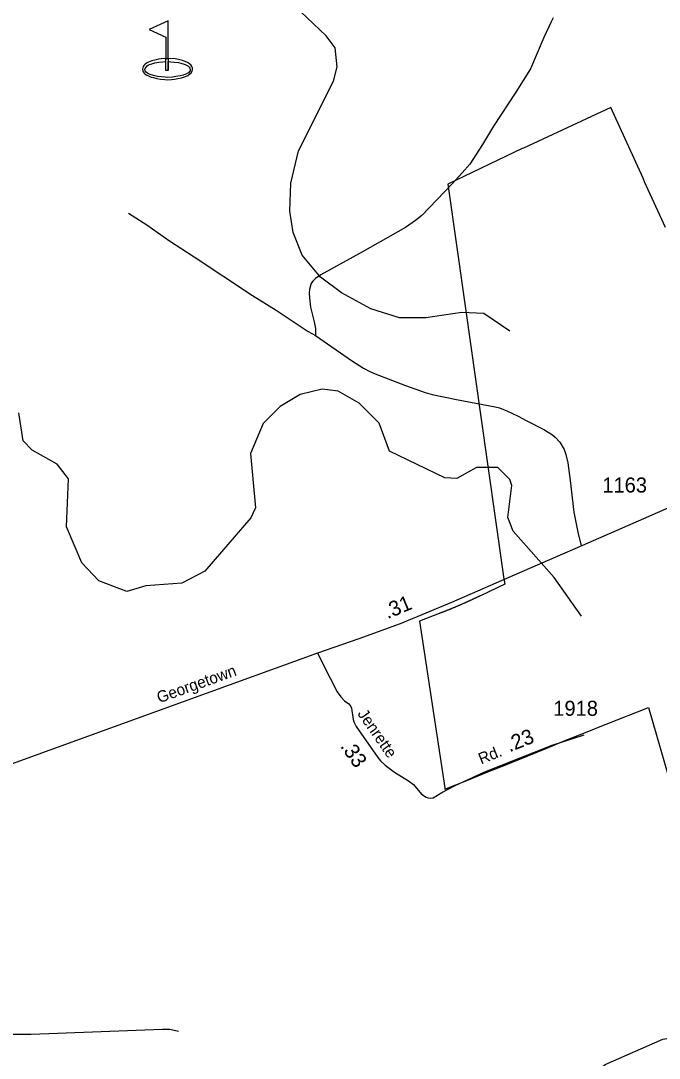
# Model space of a CAD drawing. Extents: x 2104537 to 2336408, y 34176 to 229611.
# Drawn here: x 2158685 to 2164000, y 59644 to 68278 of the extents above; entities that cross this region are included whole.
import ezdxf

# ---------------------------------------------------------------- set-up
doc = ezdxf.new("R2010")
doc.units = 0
for name, color, linetype in [('Exist Boundary Political City Limit New', 7, 'Continuous'), ('Exist Cultural Recreational Golf Course CELL', 7, 'Continuous'), ('Exist Hydrographic Misc Water Feature', 7, 'Continuous'), ('Exist Road Non-System Type 51', 7, 'Continuous'), ('Exist Road Secondary Mileage Hundredths English Label', 7, 'Continuous'), ('Exist Road Secondary Type 51 Attributed', 7, 'Continuous'), ('Exist Road Secondary Type 51 Label', 7, 'Continuous'), ('Exist Road Secondary Type 51 Number Label', 7, 'Continuous'), ('Map Preparation Boundary City Limit Buffer Line', 7, 'Continuous')]:
    doc.layers.add(name, color=color, linetype=linetype)

msp = doc.modelspace()

# ---------------------------------------------------------------- linework, layer by layer
at = {"layer": 'Exist Boundary Political City Limit New'}
for points in [[(2164051.5, 66556.5), (2163878.8, 66937.4), (2163865, 66967.4), (2163596.8, 67557), (2162869.8, 67218.5), (2162859, 67213.3), (2162239.2, 66918.8), (2162389.8, 65863.1)], [(2162389.8, 65863.1), (2162512.8, 65000), (2162698.5, 63692.2), (2162705, 63649.6), (2162714.2, 63588.4), (2162511, 63492.9), (2162507.8, 63491.3), (2162504, 63489.5), (2162500.5, 63487.8), (2162497, 63486.1), (2162493.2, 63484.3), (2162489.8, 63482.6), (2162486, 63480.9), (2162482.5, 63479.1), (2162478.8, 63477.4), (2162475.2, 63475.7), (2162471.5, 63474), (2162468, 63472.2), (2162464.5, 63470.5), (2162460.8, 63468.8), (2162457.2, 63467.1), (2162453.5, 63465.4), (2162450, 63463.7), (2162446.2, 63462.1), (2162442.8, 63460.4), (2162439, 63458.7), (2162435.5, 63457), (2162431.8, 63455.3), (2162428.2, 63453.6), (2162424.5, 63452), (2162420.8, 63450.3), (2162417.2, 63448.7), (2162413.5, 63447), (2162410, 63445.3), (2162406.2, 63443.7), (2162402.8, 63442), (2162399, 63440.4), (2162395.2, 63438.8), (2162391.8, 63437.1), (2162388, 63435.5), (2162384.5, 63433.8), (2162380.8, 63432.2), (2162377, 63430.6), (2162373.5, 63429), (2162369.8, 63427.4), (2162366, 63425.8), (2162362.5, 63424.2), (2162358.8, 63422.6), (2162355, 63421), (2162351.5, 63419.3), (2162347.8, 63417.8), (2162344.2, 63416.2), (2162340.5, 63414.6), (2162336.8, 63413), (2162333, 63411.4), (2162329.5, 63409.9), (2162325.8, 63408.3), (2162322, 63406.7), (2162318.2, 63405.2), (2162314.8, 63403.6), (2162311, 63402), (2162307.2, 63400.5), (2162303.8, 63398.9), (2162300, 63397.4), (2162296.2, 63395.9), (2162292.5, 63394.3), (2162288.8, 63392.8), (2162285.2, 63391.2), (2162281.5, 63389.7), (2162277.8, 63388.2), (2162274, 63386.7), (2162270.2, 63385.2), (2162266.8, 63383.7), (2162263, 63382.2), (2162259.2, 63380.6), (2162255.5, 63379.2), (2162251.8, 63377.7), (2162248.2, 63376.2), (2162244.5, 63374.7), (2162240.8, 63373.2), (2162237, 63371.7), (2162233.2, 63370.2), (2162229.5, 63368.8), (2162225.8, 63367.3), (2162222, 63365.8), (2162218.5, 63364.4), (2162214.8, 63362.9), (2162211, 63361.4), (2162207.2, 63360), (2162203.5, 63358.5), (2162199.8, 63357.1), (2162196, 63355.7), (2162192.2, 63354.2), (2162188.5, 63352.8), (2162184.8, 63351.4), (2162181, 63349.9), (2162177.2, 63348.5), (2162173.5, 63347.1), (2162167, 63344.5), (2162004.2, 63281.6)], [(2162004.2, 63281.6), (2162214, 61893.3), (2162215.8, 61882.3), (2162411, 61961.2), (2162573.2, 62026.8), (2162735.8, 62092.4), (2162755.2, 62100.3), (2162900.8, 62159.1), (2163065.5, 62225.7), (2163223.8, 62289.7), (2163387, 62355.6), (2163550.8, 62421.7), (2163557.8, 62424.4), (2163910.8, 62562.4), (2164171.8, 61661)]]:
    msp.add_lwpolyline(points, dxfattribs=at)
at = {"layer": 'Exist Cultural Recreational Golf Course CELL'}
msp.add_lwpolyline([(2159911.6, 68277.2), (2159753.1, 68203.8), (2159893.1, 68142.2), (2159893.1, 67963.3), (2159911.6, 67963.3), (2159911.6, 67938.3), (2159911.6, 67863.3), (2159911.6, 67938.3), (2159935.2, 67936.7), (2159965.7, 67933.5), (2159997.2, 67929.4), (2160018.4, 67925.1), (2160046.2, 67916.8), (2160053.2, 67914.7), (2160075.8, 67902.9), (2160087.9, 67892), (2160093.4, 67882.4), (2160096.4, 67872.9), (2160096.1, 67868.5), (2160095, 67864.4), (2160094, 67861.1), (2160091.9, 67857.4), (2160081.1, 67845.5), (2160065.4, 67836), (2160038, 67825.6), (2160011.5, 67818.1), (2159975.9, 67812.5), (2159948.9, 67808.5), (2159908.8, 67806.7), (2159886.3, 67808.5), (2159857.3, 67810), (2159824.2, 67814.5), (2159790.2, 67822.1), (2159761.2, 67830.6), (2159741.6, 67839.1), (2159729.6, 67848.6), (2159721.1, 67860.6), (2159718.6, 67870.6), (2159721.1, 67881.6), (2159728.1, 67892.7), (2159736.6, 67902.2), (2159745.7, 67907.5), (2159757.2, 67913.2), (2159776.3, 67919.7), (2159802.4, 67926.7), (2159835.3, 67932.7), (2159867.3, 67936.7), (2159893.1, 67938.3), (2159893.1, 67963.3), (2159911.6, 67963.3), (2159911.6, 67863.3), (2159893.1, 67863.3), (2159893.1, 67938.3), (2159893.1, 67963.3), (2159852.7, 67959.6), (2159833.1, 67957.9), (2159802.3, 67950.6), (2159776.8, 67944.3), (2159748.5, 67933.3), (2159736.1, 67926.2), (2159720.4, 67916.4), (2159710.1, 67905.4), (2159703.8, 67897.2), (2159699.8, 67884.9), (2159698.8, 67875.1), (2159701.6, 67860.6), (2159704.3, 67853.6), (2159713.3, 67841.3), (2159721.6, 67834.3), (2159735.5, 67824.7), (2159747.3, 67818.9), (2159769.8, 67809.4), (2159788.6, 67804.4), (2159818.9, 67797.1), (2159846.9, 67791.6), (2159883.3, 67788.3), (2159906.9, 67787.3), (2159940.7, 67789.3), (2159965.9, 67791.8), (2159992.3, 67796.4), (2160024.4, 67802.9), (2160055.4, 67813.4), (2160074.8, 67823.3), (2160093.4, 67834.6), (2160103.1, 67844.6), (2160109.1, 67852.8), (2160111.7, 67858.3), (2160113.2, 67862.5), (2160114.5, 67868.8), (2160115.4, 67875.6), (2160113.9, 67886.9), (2160109.4, 67897.2), (2160099.5, 67909.8), (2160093.2, 67916.6), (2160078.5, 67926.3), (2160066.7, 67933.1), (2160045.9, 67941.6), (2160031.6, 67945.6), (2159998.6, 67954.4), (2159971.1, 67959.4), (2159911.6, 67963.3)], close=True, dxfattribs=at)
at = {"layer": 'Exist Hydrographic Misc Water Feature'}
for points in [[(2162757.1, 65693.5), (2162539.1, 65842.1), (2162356.2, 65848.9), (2162056.2, 65805.5), (2161839.1, 65806.4), (2161598.2, 65879.9), (2161355.2, 66012.6), (2161179.2, 66143.9), (2161028.1, 66327.3), (2160952, 66515.8), (2160926.2, 66693.5), (2160933.2, 66926.3), (2160998.2, 67194.1), (2161287.1, 67775.8), (2161319.1, 67893.3), (2161302.1, 68051.2), (2161226.2, 68151), (2161017, 68351.9)], [(2163353.2, 63322.9), (2163126.2, 63645.5), (2162783.2, 64029.5), (2162740.1, 64145.1), (2162772.1, 64410.3), (2162755.3, 64459.8), (2162655.2, 64560.2), (2162480.1, 64560.3), (2162314.2, 64468.4), (2162214.1, 64473.6), (2161754.2, 64695.7), (2161669.1, 64930.3), (2161502.2, 65094.3), (2161326.1, 65196.1), (2161193.2, 65211.9), (2161010.1, 65166.2), (2160844.2, 65067.7), (2160703.1, 64926), (2160596.1, 64675.4), (2160640.2, 64225.1), (2160599.1, 64140.6), (2160218.2, 63698.4), (2160027.1, 63597.1), (2159727.1, 63576.7), (2159569.2, 63527.2), (2159335.2, 63617), (2159193.1, 63767.4), (2159066.2, 64065.2), (2159081.1, 64465.2), (2158988.1, 64588.4), (2158779.1, 64704), (2158704.1, 64780.9), (2158669.2, 65014.5)], [(2161250.2, 59511.5), (2161384.1, 59361.3), (2161618.3, 59255.1), (2161860.2, 59273.4), (2162068.1, 59341.5), (2162226.2, 59341.8), (2162635.1, 59245.3), (2162909.3, 59269.5), (2163192.2, 59329.7), (2163359.1, 59424.9), (2163549.2, 59591.8), (2164031.3, 59802.4), (2164273.3, 59843.6), (2164490.2, 59803.4), (2164640.3, 59698.7), (2164792.3, 59430), (2164917.3, 59339), (2165067.2, 59359.1), (2165357.2, 59550.4), (2166231.3, 59907.6), (2166422.2, 59897.3), (2166514.3, 59866), (2166772.2, 59926.6), (2167013.2, 60027)]]:
    msp.add_lwpolyline(points, dxfattribs=at)
at = {"layer": 'Exist Road Non-System Type 51'}
for points in [[(2163116.3, 68301.2), (2163099.3, 68269.7), (2163038.7, 68137.6), (2162928, 67877.3), (2162806.4, 67682.1), (2162619.9, 67399.6), (2162528.7, 67248.5), (2162423.8, 67085.5), (2162360.7, 67011.9), (2162275.9, 66920.3), (2162023.8, 66656.5), (2161971.8, 66614.2), (2161887, 66557.8), (2161529.1, 66354.7), (2161183.5, 66163.5), (2161137.3, 66131.9), (2161115.2, 66109.7), (2161104.8, 66095.8), (2161098.9, 66082.1), (2161088.6, 66042.3), (2161086.1, 66014.5), (2161087.9, 65972.4), (2161095.9, 65894.2), (2161128, 65771.8), (2161137.8, 65717.8), (2161139.7, 65695.8), (2161137.3, 65659.8)], [(2159581.8, 66677.1), (2159734.7, 66578), (2159921.8, 66446.1), (2160128.6, 66312.5), (2160614.2, 65992.1), (2160811, 65868.5), (2161077.6, 65692.1), (2161137.3, 65659.8)], [(2161137.3, 65659.8), (2161445.5, 65444.8), (2161539.2, 65386.2), (2161590.9, 65357.7), (2161634.1, 65338.8), (2161887.8, 65241.1), (2162051.4, 65183.8), (2162109.2, 65168.2), (2162312.8, 65125.6), (2162634.5, 65064.9), (2162671.7, 65055.3), (2162730.3, 65031.9), (2162825.9, 64987.4), (2162892.1, 64951), (2163039, 64877.3), (2163110.7, 64832.9), (2163133.9, 64813.4), (2163172.1, 64770), (2163208, 64710.6), (2163223.3, 64667.7), (2163238.7, 64597.5), (2163259.5, 64451.4), (2163288.2, 64189.3), (2163325.7, 64006.8), (2163351.1, 63910.5)], [(2159999.2, 59867.7), (2159925, 59882.2), (2159865.3, 59884.7), (2158772.5, 59841.8), (2158609.8, 59842), (2158466.9, 59848.7), (2158404.5, 59848.6), (2158351.6, 59843.1), (2158292.6, 59831.1), (2158148.2, 59775.1), (2158082.3, 59744.3), (2158042, 59729.3), (2158006.7, 59721.4), (2157971.5, 59718.8), (2157951.6, 59725.1), (2157941.6, 59732.9), (2157925.9, 59753.2)]]:
    msp.add_lwpolyline(points, dxfattribs=at)
at = {"layer": 'Exist Road Secondary Type 51 Attributed'}
for points in [[(2167871.3, 65495.1), (2167489.6, 65379.2), (2167017.7, 65241.5), (2166454, 65061.2), (2166292.3, 65005.7), (2166175.5, 64967.7), (2165975.5, 64908.5), (2165685.4, 64807.1), (2165377.3, 64700.5), (2165026.7, 64575.9), (2164685.8, 64457.9), (2164451.5, 64372.7), (2164096, 64233.3), (2163825.6, 64113.6), (2163360.1, 63910.4), (2162857, 63690.7), (2162272.1, 63436.6), (2161844.4, 63259.6), (2161500.3, 63135), (2161156.2, 63015.3)], [(2161156.2, 63015.3), (2160420.3, 62749.7), (2159461.8, 62402.2), (2158106.7, 61910.4), (2157687.2, 61764.5), (2157213.6, 61628.5), (2156615.6, 61467.8), (2156427.1, 61418.6), (2156289.5, 61384.2), (2156135.5, 61351.4), (2155796.3, 61300.6), (2155111, 61205.5), (2154469.9, 61102.2), (2154274.9, 61066.2), (2154152, 61035)], [(2161156.2, 63015.3), (2161261.4, 62805.8), (2161319.3, 62694.4), (2161350.2, 62650.9), (2161381.1, 62619.4), (2161415.8, 62594.5), (2161432.7, 62571.5), (2161438.3, 62557.6), (2161452.6, 62463.2), (2161458.5, 62444), (2161477.1, 62405), (2161656.5, 62146.6), (2161679.9, 62117.9), (2161717.6, 62081.7), (2161796.2, 62024.4), (2161912.6, 61952), (2161954, 61923.3), (2162022.3, 61842.9), (2162059.6, 61816.6), (2162075.2, 61810.4), (2162093.2, 61808.7), (2162119.2, 61812.1), (2162190.9, 61855.8), (2162301.3, 61915.2), (2162549.6, 62027.7), (2162827.6, 62138.1), (2163107.7, 62250.7), (2163375.8, 62335.8)]]:
    msp.add_lwpolyline(points, dxfattribs=at)
at = {"layer": 'Map Preparation Boundary City Limit Buffer Line'}
for points in [[(2164051.5, 66556.5), (2163878.8, 66937.4), (2163865, 66967.4), (2163596.8, 67557), (2162869.8, 67218.5), (2162859, 67213.3), (2162239.2, 66918.8), (2162389.8, 65863.1)], [(2162389.8, 65863.1), (2162512.8, 65000), (2162698.5, 63692.2), (2162705, 63649.6), (2162714.2, 63588.4), (2162511, 63492.9), (2162507.8, 63491.3), (2162504, 63489.5), (2162500.5, 63487.8), (2162497, 63486.1), (2162493.2, 63484.3), (2162489.8, 63482.6), (2162486, 63480.9), (2162482.5, 63479.1), (2162478.8, 63477.4), (2162475.2, 63475.7), (2162471.5, 63474), (2162468, 63472.2), (2162464.5, 63470.5), (2162460.8, 63468.8), (2162457.2, 63467.1), (2162453.5, 63465.4), (2162450, 63463.7), (2162446.2, 63462.1), (2162442.8, 63460.4), (2162439, 63458.7), (2162435.5, 63457), (2162431.8, 63455.3), (2162428.2, 63453.6), (2162424.5, 63452), (2162420.8, 63450.3), (2162417.2, 63448.7), (2162413.5, 63447), (2162410, 63445.3), (2162406.2, 63443.7), (2162402.8, 63442), (2162399, 63440.4), (2162395.2, 63438.8), (2162391.8, 63437.1), (2162388, 63435.5), (2162384.5, 63433.8), (2162380.8, 63432.2), (2162377, 63430.6), (2162373.5, 63429), (2162369.8, 63427.4), (2162366, 63425.8), (2162362.5, 63424.2), (2162358.8, 63422.6), (2162355, 63421), (2162351.5, 63419.3), (2162347.8, 63417.8), (2162344.2, 63416.2), (2162340.5, 63414.6), (2162336.8, 63413), (2162333, 63411.4), (2162329.5, 63409.9), (2162325.8, 63408.3), (2162322, 63406.7), (2162318.2, 63405.2), (2162314.8, 63403.6), (2162311, 63402), (2162307.2, 63400.5), (2162303.8, 63398.9), (2162300, 63397.4), (2162296.2, 63395.9), (2162292.5, 63394.3), (2162288.8, 63392.8), (2162285.2, 63391.2), (2162281.5, 63389.7), (2162277.8, 63388.2), (2162274, 63386.7), (2162270.2, 63385.2), (2162266.8, 63383.7), (2162263, 63382.2), (2162259.2, 63380.6), (2162255.5, 63379.2), (2162251.8, 63377.7), (2162248.2, 63376.2), (2162244.5, 63374.7), (2162240.8, 63373.2), (2162237, 63371.7), (2162233.2, 63370.2), (2162229.5, 63368.8), (2162225.8, 63367.3), (2162222, 63365.8), (2162218.5, 63364.4), (2162214.8, 63362.9), (2162211, 63361.4), (2162207.2, 63360), (2162203.5, 63358.5), (2162199.8, 63357.1), (2162196, 63355.7), (2162192.2, 63354.2), (2162188.5, 63352.8), (2162184.8, 63351.4), (2162181, 63349.9), (2162177.2, 63348.5), (2162173.5, 63347.1), (2162167, 63344.5), (2162004.2, 63281.6)], [(2162004.2, 63281.6), (2162214, 61893.3), (2162215.8, 61882.3), (2162411, 61961.2), (2162573.2, 62026.8), (2162735.8, 62092.4), (2162755.2, 62100.3), (2162900.8, 62159.1), (2163065.5, 62225.7), (2163223.8, 62289.7), (2163387, 62355.6), (2163550.8, 62421.7), (2163557.8, 62424.4), (2163910.8, 62562.4), (2164171.8, 61661)]]:
    msp.add_lwpolyline(points, dxfattribs=at)

# ---------------------------------------------------------------- texts
at = {"layer": 'Exist Road Secondary Mileage Hundredths English Label'}
for s, rotation, p in [('.31', 22.48852, (2161737.9, 63297.4)), ('.23', 21.65932, (2162753.7, 62189.6)), ('.33', 304.77189, (2161340.4, 62240.2))]:
    msp.add_text(s, height=125, rotation=rotation, dxfattribs=at).set_placement(p)
at = {"layer": 'Exist Road Secondary Type 51 Label'}
for s, rotation, p in [('Georgetown', 19.78396, (2159837.8, 62597.8)), ('Jenrette', 304.77187, (2161484.1, 62509.9)), ('Rd.', 22.18378, (2162517.9, 62087.6))]:
    msp.add_text(s, height=95, rotation=rotation, dxfattribs=at).set_placement(p)
at = {"layer": 'Exist Road Secondary Type 51 Number Label'}
for s, p in [('1163', (2163526.4, 64351.9)), ('1918', (2163118.1, 62493.8))]:
    msp.add_text(s, height=125, dxfattribs=at).set_placement(p)

doc.saveas('drawing.dxf')
